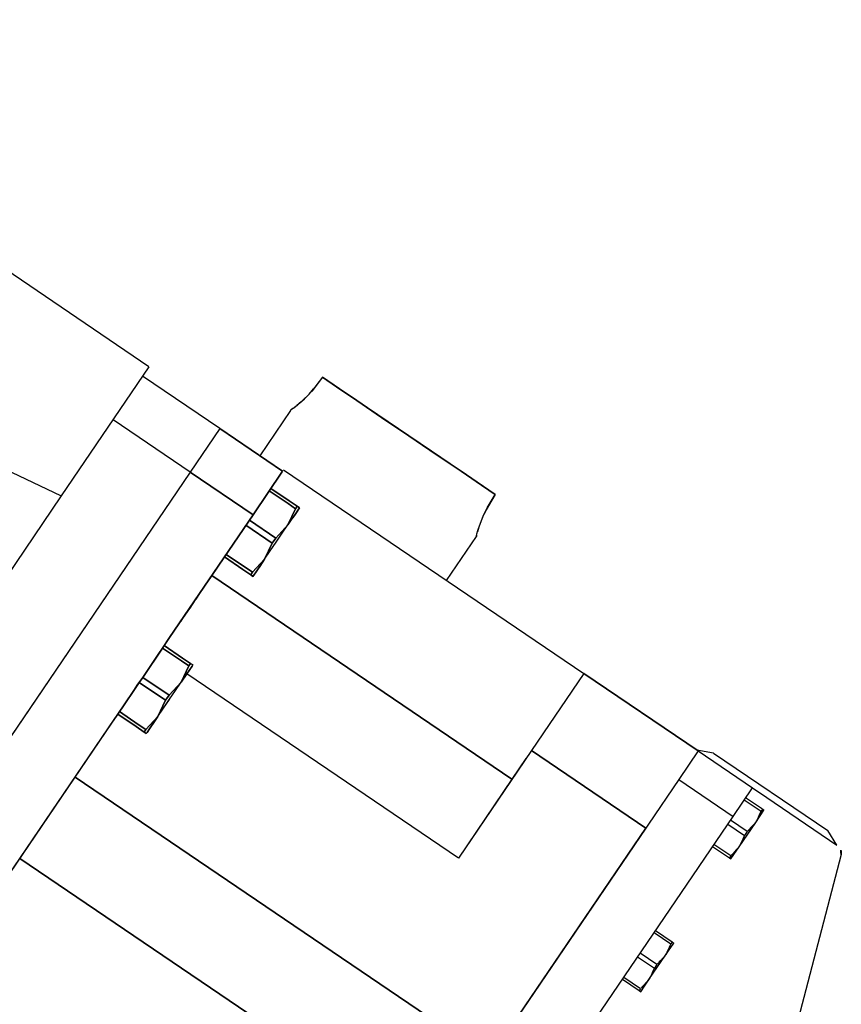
# Model space of a CAD drawing. Header units: metres. Extents: x 7482748 to 7484637, y 5684406 to 5687014.
# Tile 284 of 295: x 7484507.941 to 7484508.179, y 5686560.467 to 5686560.752. Entities that reach past the tile are written whole.
import ezdxf

# ---------------------------------------------------------------- set-up
doc = ezdxf.new("R2010")
doc.units = ezdxf.units.M
doc.header["$MEASUREMENT"] = 0
doc.layers.add('projektowane obiekty', color=5, linetype='Continuous', lineweight=35)

# ---------------------------------------------------------------- blocks, each defined once
blk = doc.blocks.new('zw$D414')
at = {"layer": 'projektowane obiekty', "lineweight": 30}
for p, q in [((9.89, 2.41038), (9.89, 2.3945)), ((9.955, 2.395), (9.955, 2.41038)), ((9.849, 2.3978), (9.67, 2.3978)), ((9.849, 2.3978), (9.849, 2.3526)), ((10.047, 2.397), (10.0425, 2.395)), ((10.043, 2.395), (10.043, 2.385)), ((10.043, 2.395), (10.062, 2.395)), ((10.047, 2.397), (10.087, 2.397)), ((10.062, 2.385), (10.062, 2.395)), ((10.062, 2.395), (10.067, 2.395)), ((10.067, 2.395), (10.0915, 2.395)), ((10.0915, 2.395), (10.087, 2.397)), ((9.876, 2.3945), (9.849, 2.3945)), ((9.876, 2.3945), (9.876, 2.3793)), ((10.0941, 2.3935), (10.12189, 2.31486)), ((10.06785, 2.3915), (10.062, 2.3915)), ((10.062, 2.39083), (10.06785, 2.39083)), ((10.06785, 2.3915), (10.06785, 2.39083)), ((10.0684, 2.38725), (10.0684, 2.3915)), ((10.0684, 2.37875), (10.0684, 2.38725)), ((10.043, 2.385), (10.043, 2.36939)), ((10.043, 2.385), (10.062, 2.385)), ((10.062, 2.07), (10.062, 2.385)), ((10.06785, 2.38367), (10.062, 2.38367)), ((10.06785, 2.38367), (10.06785, 2.38233)), ((10.062, 2.38233), (10.06785, 2.38233)), ((9.876, 2.3793), (9.849, 2.3793)), ((9.876, 2.3793), (9.876, 1.9747)), ((10.0684, 2.3745), (10.0684, 2.37875)), ((10.06785, 2.37517), (10.062, 2.37517)), ((10.06785, 2.37517), (10.06785, 2.3745)), ((10.062, 2.3745), (10.06785, 2.3745)), ((10.043, 2.36939), (10.043, 2.368)), ((10.043, 2.368), (10.043, 2.087)), ((9.705, 2.3305), (9.849, 2.3526)), ((9.849, 2.3526), (9.849, 2.255)), ((10.06785, 2.345), (10.062, 2.345)), ((10.062, 2.34433), (10.06785, 2.34433)), ((10.06785, 2.345), (10.06785, 2.34433)), ((10.0684, 2.34075), (10.0684, 2.345)), ((10.0684, 2.33225), (10.0684, 2.34075)), ((10.06785, 2.33717), (10.062, 2.33717)), ((10.062, 2.33583), (10.06785, 2.33583)), ((10.06785, 2.33717), (10.06785, 2.33583)), ((10.0684, 2.328), (10.0684, 2.33225)), ((10.06785, 2.32867), (10.062, 2.32867)), ((10.062, 2.328), (10.06785, 2.328)), ((10.06785, 2.32867), (10.06785, 2.328))]:
    blk.add_line(p, q, dxfattribs=at)
for points in [[(9.89229, 2.4235), (9.89195, 2.41834), (9.89175, 2.41693)], [(9.89229, 2.4235), (9.89198, 2.4186)], [(9.89229, 2.4235), (9.89715, 2.4235), (9.90424, 2.4235), (9.91295, 2.4235), (9.9225, 2.4235)], [(9.9225, 2.4235), (9.90806, 2.4235), (9.90045, 2.4235), (9.89229, 2.4235)], [(9.9225, 2.4235), (9.91295, 2.4235), (9.90424, 2.4235), (9.89715, 2.4235), (9.89229, 2.4235)], [(9.9225, 2.4235), (9.93205, 2.4235), (9.94076, 2.4235), (9.94785, 2.4235), (9.95271, 2.4235)], [(9.93045, 2.4235), (9.9225, 2.4235)], [(9.95271, 2.4235), (9.94785, 2.4235), (9.94076, 2.4235), (9.93205, 2.4235), (9.9225, 2.4235)], [(9.95271, 2.4235), (9.94455, 2.4235), (9.93694, 2.4235), (9.93045, 2.4235)], [(9.95335, 2.41638), (9.9532, 2.41727), (9.95287, 2.42006), (9.95271, 2.4235)], [(9.95271, 2.4235), (9.95305, 2.41834), (9.95325, 2.41694)], [(9.95295, 2.41918), (9.95287, 2.42005), (9.95271, 2.4235)], [(9.95271, 2.4235), (9.95302, 2.4186)], [(9.89174, 2.41685), (9.8918, 2.41727), (9.89206, 2.41927)], [(9.89198, 2.4186), (9.89195, 2.41834), (9.89174, 2.41687)], [(9.95326, 2.41686), (9.9532, 2.41728), (9.95295, 2.41918)], [(9.95302, 2.4186), (9.95305, 2.41834), (9.95326, 2.41688)], [(9.89146, 2.41538), (9.89117, 2.4141), (9.89077, 2.41265), (9.89048, 2.41173)], [(9.89174, 2.41687), (9.89158, 2.41599), (9.89117, 2.4141), (9.89075, 2.41259), (9.89061, 2.41214)], [(9.89098, 2.41339), (9.891, 2.41344), (9.89175, 2.41692)], [(9.89103, 2.41356), (9.89148, 2.41546)], [(9.89175, 2.41693), (9.89161, 2.41612), (9.89146, 2.41538)], [(9.89148, 2.41546), (9.89174, 2.41685)], [(9.9535, 2.41556), (9.95326, 2.41686)], [(9.95403, 2.41336), (9.954, 2.41344), (9.95335, 2.41638)], [(9.95403, 2.41336), (9.954, 2.41344), (9.9535, 2.41556)], [(9.89061, 2.41214), (9.89039, 2.41145), (9.89029, 2.41118)], [(9.95433, 2.41232), (9.95403, 2.41336)], [(9.955, 2.41038), (9.95495, 2.41051), (9.95475, 2.41107), (9.95441, 2.41205), (9.95403, 2.41336)], [(9.95425, 2.41259), (9.95454, 2.41167)], [(9.95466, 2.4113), (9.9544, 2.4121), (9.95433, 2.41232)], [(9.89048, 2.41173), (9.89039, 2.41145), (9.89013, 2.41072), (9.89, 2.41039), (9.89, 2.41037)], [(9.89029, 2.41118), (9.89012, 2.41071), (9.89, 2.41039), (9.89, 2.41038)], [(9.955, 2.41038), (9.95495, 2.41051), (9.95475, 2.41106), (9.95466, 2.4113)], [(9.95488, 2.4107), (9.955, 2.41039), (9.955, 2.41038)], [(9.898, 2.395), (10.003, 2.395)], [(9.898, 2.395), (10.003, 2.395)], [(10.003, 2.395), (10.003, 2.368)], [(10.003, 2.395), (10.043, 2.395)], [(10.003, 2.395), (10.003, 2.368)], [(10.043, 2.395), (10.003, 2.395)], [(9.898, 2.3945), (9.876, 2.3945)], [(9.876, 2.3945), (9.876, 2.3793)], [(9.876, 2.3945), (9.898, 2.3945)], [(9.876, 2.3945), (9.876, 2.3793)], [(9.898, 2.3945), (9.898, 2.3793)], [(9.898, 2.3793), (9.898, 2.3945)], [(9.90442, 2.3885), (9.898, 2.3885)], [(9.898, 2.3885), (9.90442, 2.3885)], [(9.90457, 2.38762), (9.898, 2.38762)], [(9.898, 2.38762), (9.90457, 2.38762)], [(9.90721, 2.3885), (9.90442, 2.3885)], [(9.90442, 2.3885), (9.90721, 2.3885)], [(9.90721, 2.38762), (9.90457, 2.38762)], [(9.90457, 2.38762), (9.90721, 2.38762)], [(9.90721, 2.38762), (9.90721, 2.3885)], [(9.90721, 2.3885), (9.90721, 2.38762)], [(9.908, 2.3885), (9.90721, 2.3885)], [(9.90721, 2.3885), (9.908, 2.3885)], [(9.908, 2.3825), (9.90721, 2.38762)], [(9.90721, 2.38762), (9.908, 2.3825)], [(9.908, 2.38742), (9.908, 2.38809), (9.908, 2.3885)], [(9.908, 2.38742), (9.908, 2.38809), (9.908, 2.3885)], [(9.908, 2.3885), (9.908, 2.38809)], [(9.908, 2.38809), (9.908, 2.38689), (9.908, 2.38618)], [(9.908, 2.3825), (9.908, 2.38499), (9.908, 2.38689), (9.908, 2.38742)], [(9.908, 2.38618), (9.908, 2.38689), (9.908, 2.38742)], [(9.908, 2.3825), (9.908, 2.38499), (9.908, 2.38618)], [(9.908, 2.38618), (9.908, 2.38499), (9.908, 2.38458)], [(9.908, 2.38458), (9.908, 2.3825)], [(9.90721, 2.37738), (9.908, 2.3825)], [(9.908, 2.3825), (9.90721, 2.37738)], [(9.908, 2.3705), (9.908, 2.37339), (9.908, 2.3765), (9.908, 2.37961), (9.908, 2.3825)], [(9.908, 2.37647), (9.908, 2.3765), (9.908, 2.37961), (9.908, 2.3825)], [(9.898, 2.3793), (9.876, 2.3793)], [(9.876, 2.3793), (9.876, 1.9747)], [(9.876, 2.3793), (9.898, 2.3793)], [(9.876, 2.3793), (9.876, 1.9747)], [(9.898, 2.3793), (9.898, 2.33628)], [(9.898, 2.33628), (9.898, 2.3793)], [(9.898, 2.37738), (9.90721, 2.37738)], [(9.90721, 2.37738), (9.898, 2.37738)], [(9.898, 2.37562), (9.90721, 2.37562)], [(9.90721, 2.37562), (9.898, 2.37562)], [(9.90721, 2.37738), (9.90721, 2.37562)], [(9.90721, 2.37562), (9.90721, 2.37738)], [(9.90721, 2.37562), (9.908, 2.3705)], [(9.908, 2.3705), (9.90721, 2.37562)], [(9.908, 2.3705), (9.908, 2.37339), (9.908, 2.37647)], [(9.90721, 2.36538), (9.908, 2.3705)], [(9.908, 2.3705), (9.90721, 2.36538)], [(9.908, 2.36491), (9.908, 2.36611), (9.908, 2.36801), (9.908, 2.3705)], [(9.908, 2.3705), (9.908, 2.36801), (9.908, 2.36682)], [(9.908, 2.36682), (9.908, 2.36801), (9.908, 2.3705)], [(9.908, 2.36682), (9.908, 2.36611), (9.908, 2.36491), (9.908, 2.3645)], [(9.908, 2.36491), (9.908, 2.36611), (9.908, 2.36682)], [(10.003, 2.368), (10.003, 2.36078)], [(10.003, 2.368), (10.043, 2.368)], [(10.003, 2.368), (10.003, 2.36078)], [(10.043, 2.368), (10.003, 2.368)], [(10.043, 2.087), (10.043, 2.368)], [(10.043, 2.087), (10.043, 2.368)], [(9.898, 2.36538), (9.90721, 2.36538)], [(9.90721, 2.36538), (9.898, 2.36538)], [(9.898, 2.3645), (9.90442, 2.3645)], [(9.90442, 2.3645), (9.898, 2.3645)], [(9.90442, 2.3645), (9.90721, 2.3645)], [(9.90721, 2.3645), (9.90442, 2.3645)], [(9.90721, 2.36538), (9.90721, 2.3645)], [(9.90721, 2.3645), (9.90721, 2.36538)], [(9.90721, 2.3645), (9.908, 2.3645)], [(9.908, 2.3645), (9.90721, 2.3645)], [(9.908, 2.3645), (9.908, 2.36491)], [(9.908, 2.3645), (9.908, 2.36491)], [(10.003, 2.36522), (10.003, 2.358)], [(9.898, 2.36239), (9.898, 2.35952)], [(10.003, 2.36078), (10.003, 2.3304)], [(10.003, 2.36078), (10.003, 2.3304)], [(9.898, 2.35952), (9.898, 2.35928), (9.898, 2.35733)], [(10.003, 2.358), (9.898, 2.358)], [(9.898, 2.358), (10.003, 2.358)], [(10.003, 2.358), (10.003, 2.3304)], [(9.898, 2.35733), (9.898, 2.3545)], [(9.898, 2.3545), (9.898, 2.35167)], [(9.898, 2.35167), (9.898, 2.34972), (9.898, 2.34948)], [(9.898, 2.34948), (9.898, 2.34661)], [(9.898, 2.34661), (9.898, 2.34566), (9.898, 2.34295), (9.898, 2.342)], [(9.898, 2.33628), (9.898, 2.3335)], [(9.898, 2.33262), (9.898, 2.33628)], [(9.898, 2.3335), (9.898, 2.3304)], [(9.90442, 2.3335), (9.898, 2.3335)], [(9.898, 2.3335), (9.898, 2.33262)], [(9.898, 2.3335), (9.90442, 2.3335)], [(9.90457, 2.33262), (9.898, 2.33262)], [(9.898, 2.33262), (9.898, 2.32983)], [(9.898, 2.33262), (9.90457, 2.33262)], [(9.898, 2.3304), (9.898, 2.33262)], [(9.90721, 2.3335), (9.90442, 2.3335)], [(9.90442, 2.3335), (9.90721, 2.3335)], [(9.90721, 2.33262), (9.90457, 2.33262)], [(9.90457, 2.33262), (9.90721, 2.33262)], [(9.90721, 2.33262), (9.90721, 2.3335)], [(9.90721, 2.3335), (9.90721, 2.33262)], [(9.908, 2.3335), (9.90721, 2.3335)], [(9.90721, 2.3335), (9.908, 2.3335)], [(9.908, 2.3275), (9.90721, 2.33262)], [(9.90721, 2.33262), (9.908, 2.3275)], [(9.908, 2.33242), (9.908, 2.33309), (9.908, 2.3335)], [(9.908, 2.33242), (9.908, 2.33309), (9.908, 2.3335)], [(9.908, 2.3335), (9.908, 2.33309)], [(9.908, 2.33309), (9.908, 2.33189), (9.908, 2.33045)], [(9.908, 2.3275), (9.908, 2.32999), (9.908, 2.33189), (9.908, 2.33242)], [(9.908, 2.3275), (9.908, 2.32999), (9.908, 2.33189), (9.908, 2.33242)], [(9.898, 2.3304), (9.898, 2.32517)], [(9.898, 2.32517), (9.898, 2.3304)], [(9.898, 2.32983), (9.898, 2.32517)], [(9.908, 2.33045), (9.908, 2.32999), (9.908, 2.3275)], [(10.003, 2.3304), (9.908, 2.3304)], [(10.003, 2.3304), (9.908, 2.3304)], [(9.90721, 2.32238), (9.908, 2.3275)], [(9.908, 2.3275), (9.90721, 2.32238)], [(9.908, 2.3155), (9.908, 2.31839), (9.908, 2.3215), (9.908, 2.32461), (9.908, 2.3275)], [(9.908, 2.32147), (9.908, 2.3215), (9.908, 2.32461), (9.908, 2.3275)], [(9.898, 2.32517), (9.898, 2.3234)], [(9.898, 2.32517), (9.898, 2.32238)], [(9.898, 2.32238), (9.898, 2.32517)], [(9.898, 2.3234), (9.898, 2.32062)], [(9.898, 2.32238), (9.90721, 2.32238)], [(9.898, 2.32238), (9.898, 2.32062)], [(9.90721, 2.32238), (9.898, 2.32238)], [(9.898, 2.3196), (9.898, 2.32238)], [(9.90721, 2.32238), (9.90721, 2.32062)], [(9.90721, 2.32062), (9.90721, 2.32238)], [(9.908, 2.3155), (9.908, 2.31839), (9.908, 2.32147)], [(9.898, 2.32062), (9.898, 2.31783)], [(9.898, 2.32062), (9.90721, 2.32062)], [(9.898, 2.32062), (9.898, 2.31783)], [(9.90721, 2.32062), (9.898, 2.32062)], [(9.898, 2.31783), (9.898, 2.3196)], [(9.898, 2.31783), (9.898, 2.31317)], [(9.898, 2.31783), (9.898, 2.31317)], [(9.898, 2.31317), (9.898, 2.31783)], [(9.90721, 2.32062), (9.908, 2.3155)], [(9.908, 2.3155), (9.90721, 2.32062)], [(9.90721, 2.31038), (9.908, 2.3155)], [(9.908, 2.3155), (9.90721, 2.31038)], [(9.908, 2.30991), (9.908, 2.31111), (9.908, 2.31301), (9.908, 2.3155)], [(9.908, 2.3155), (9.908, 2.31301), (9.908, 2.31182)], [(9.908, 2.31182), (9.908, 2.31301), (9.908, 2.3155)], [(9.898, 2.31317), (9.898, 2.3095)], [(9.898, 2.31317), (9.898, 2.31038)], [(9.898, 2.3095), (9.898, 2.31317)], [(9.898, 2.31038), (9.90457, 2.31038)], [(9.898, 2.31038), (9.898, 2.3095)], [(9.90457, 2.31038), (9.898, 2.31038)], [(9.898, 2.3095), (9.898, 2.30672)], [(9.898, 2.3095), (9.90442, 2.3095)], [(9.90442, 2.3095), (9.898, 2.3095)], [(9.898, 2.3076), (9.898, 2.3095)], [(9.90442, 2.3095), (9.90721, 2.3095)], [(9.90721, 2.3095), (9.90442, 2.3095)], [(9.90457, 2.31038), (9.90721, 2.31038)], [(9.90721, 2.31038), (9.90457, 2.31038)], [(9.90721, 2.31038), (9.90721, 2.3095)], [(9.90721, 2.3095), (9.90721, 2.31038)], [(9.90721, 2.3095), (9.908, 2.3095)], [(9.908, 2.3095), (9.90721, 2.3095)], [(9.908, 2.31182), (9.908, 2.31111), (9.908, 2.30991), (9.908, 2.3095)], [(9.908, 2.30991), (9.908, 2.31111), (9.908, 2.31182)], [(9.908, 2.3095), (9.908, 2.30991)], [(9.908, 2.3095), (9.908, 2.30991)], [(9.898, 2.056), (9.898, 2.3076)], [(9.898, 2.30672), (9.898, 2.056)], [(10.038, 2.2875), (9.898, 2.2875)], [(9.898, 2.2875), (10.038, 2.2875)], [(10.038, 2.259), (9.898, 2.259)], [(9.898, 2.259), (10.038, 2.259)]]:
    blk.add_lwpolyline(points, dxfattribs=at)
blk.add_arc((10.0915, 2.392), 0.003, 30, 90, dxfattribs=at)
for points in [[(10.0684, 2.3915), (10.0684, 2.3915), (10.06785, 2.3915)], [(10.06785, 2.39083), (10.0684, 2.38894), (10.0684, 2.38725)], [(10.0684, 2.38725), (10.0684, 2.38556), (10.06785, 2.38367)], [(10.06785, 2.38233), (10.0684, 2.38044), (10.0684, 2.37875)], [(10.0684, 2.37875), (10.0684, 2.37706), (10.06785, 2.37517)], [(10.06785, 2.3745), (10.0684, 2.3745), (10.0684, 2.3745)], [(10.0684, 2.345), (10.0684, 2.345), (10.06785, 2.345)], [(10.06785, 2.34433), (10.0684, 2.34244), (10.0684, 2.34075)], [(10.0684, 2.34075), (10.0684, 2.33906), (10.06785, 2.33717)], [(10.06785, 2.33583), (10.0684, 2.33394), (10.0684, 2.33225)], [(10.0684, 2.33225), (10.0684, 2.33056), (10.06785, 2.32867)], [(10.06785, 2.328), (10.0684, 2.328), (10.0684, 2.328)]]:
    blk.add_open_spline(points, degree=2, dxfattribs=at)

msp = doc.modelspace()

# ---------------------------------------------------------------- block references
at = {"linetype": 'Continuous', "rotation": 325.8417172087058}
msp.add_blockref('zw$D414', (7484498.48247, 5686564.19707), dxfattribs=at)

doc.saveas('drawing.dxf')
